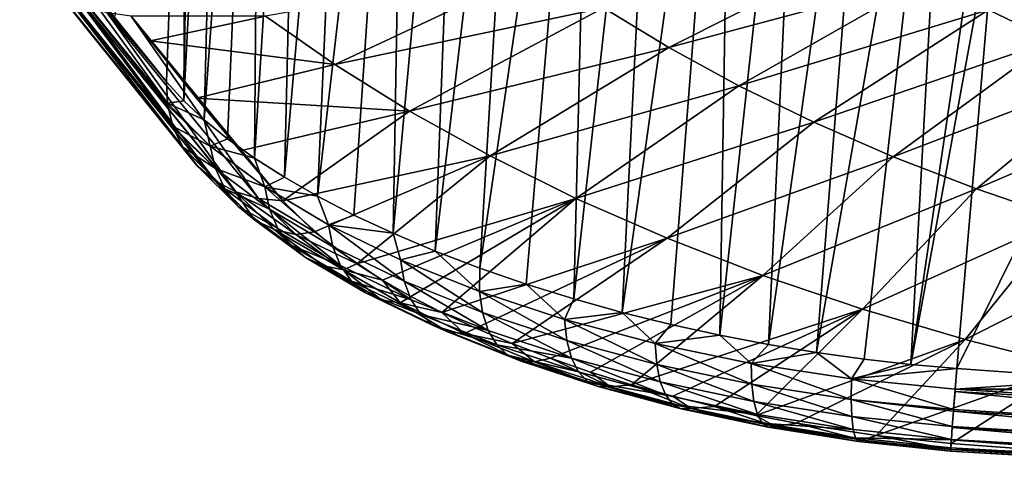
# Model space of a CAD drawing. Header units: metres. Extents: x -109 to 109, y -78 to 121.
# Tile 920 of 1056: x 60.38 to 66.91, y -64.21 to -61.18. Entities that reach past the tile are written whole.
import ezdxf

# ---------------------------------------------------------------- set-up
doc = ezdxf.new("R2010")
doc.units = ezdxf.units.M
doc.layers.add('solid_508554_SW0001', color=7, linetype='CONTINUOUS')

msp = doc.modelspace()

# ---------------------------------------------------------------- linework, layer by layer
at = {"layer": 'solid_508554_SW0001'}
for points in [[(61.46669, -61.718193, 17.600342), (61.548157, -56.229961, 15.40185), (61.739307, -56.423756, 14.995989)], [(61.46669, -61.718193, 17.600342), (61.490681, -57.725182, 16.074001), (61.548157, -56.229961, 15.40185)], [(61.602177, -61.844822, 17.346882), (61.46669, -61.718193, 17.600342), (61.739307, -56.423756, 14.995989)], [(61.602177, -61.844822, 17.346882), (61.739307, -56.423756, 14.995989), (61.980801, -56.623772, 14.604291)], [(61.758537, -61.972046, 17.095314), (61.602177, -61.844822, 17.346882), (61.980801, -56.623772, 14.604291)], [(61.93626, -62.099598, 16.846537), (61.758537, -61.972046, 17.095314), (61.980801, -56.623772, 14.604291)], [(61.93626, -62.099598, 16.846537), (61.980801, -56.623772, 14.604291), (62.267197, -56.819897, 14.227931)], [(62.135384, -62.226944, 16.601925), (61.93626, -62.099598, 16.846537), (62.267197, -56.819897, 14.227931)], [(62.135384, -62.226944, 16.601925), (62.267197, -56.819897, 14.227931), (62.591919, -57.009392, 13.871512)], [(62.355598, -62.353291, 16.363207), (62.135384, -62.226944, 16.601925), (62.591919, -57.009392, 13.871512)], [(62.355598, -62.353291, 16.363207), (62.591919, -57.009392, 13.871512), (62.949795, -57.190323, 13.538275)], [(62.596291, -62.477715, 16.132162), (62.355598, -62.353291, 16.363207), (62.949795, -57.190323, 13.538275)], [(62.856903, -62.599422, 15.910241), (62.596291, -62.477715, 16.132162), (62.949795, -57.190323, 13.538275)], [(62.856903, -62.599422, 15.910241), (62.949795, -57.190323, 13.538275), (63.337162, -57.361572, 13.230071)], [(63.136555, -62.717525, 15.699005), (62.856903, -62.599422, 15.910241), (63.337162, -57.361572, 13.230071)], [(63.136555, -62.717525, 15.699005), (63.337162, -57.361572, 13.230071), (63.750423, -57.52206, 12.948695)], [(63.432301, -62.830467, 15.501184), (63.136555, -62.717525, 15.699005), (63.750423, -57.52206, 12.948695)], [(63.432301, -62.830467, 15.501184), (63.750423, -57.52206, 12.948695), (64.186081, -57.670654, 12.696036)], [(63.740276, -62.936691, 15.319422), (63.432301, -62.830467, 15.501184), (64.186081, -57.670654, 12.696036)], [(64.056564, -63.034962, 15.155928), (63.740276, -62.936691, 15.319422), (64.186081, -57.670654, 12.696036)], [(64.056564, -63.034962, 15.155928), (64.186081, -57.670654, 12.696036), (64.640984, -57.805981, 12.474371)], [(61.008106, -61.178852, 18.687349), (61.490681, -57.725182, 16.074001), (61.351486, -61.592293, 17.855013)], [(61.46669, -61.718193, 17.600342), (61.351486, -61.592293, 17.855013), (61.490681, -57.725182, 16.074001)], [(64.377586, -63.124439, 15.012102), (64.056564, -63.034962, 15.155928), (64.640984, -57.805981, 12.474371)], [(64.377586, -63.124439, 15.012102), (64.640984, -57.805981, 12.474371), (65.112083, -57.926617, 12.286071)], [(64.701012, -63.20488, 14.888324), (64.377586, -63.124439, 15.012102), (65.112083, -57.926617, 12.286071)], [(65.024849, -63.276203, 14.784618), (64.701012, -63.20488, 14.888324), (65.112083, -57.926617, 12.286071)], [(65.024849, -63.276203, 14.784618), (65.112083, -57.926617, 12.286071), (65.596222, -58.03112, 12.133547)], [(65.347557, -63.338509, 14.700705), (65.024849, -63.276203, 14.784618), (65.596222, -58.03112, 12.133547)], [(65.347557, -63.338509, 14.700705), (65.596222, -58.03112, 12.133547), (66.088242, -58.117554, 12.020045)], [(65.667694, -63.39185, 14.636173), (65.347557, -63.338509, 14.700705), (66.088242, -58.117554, 12.020045)], [(65.667694, -63.39185, 14.636173), (66.088242, -58.117554, 12.020045), (66.581001, -58.183563, 11.949572)], [(65.983818, -63.436207, 14.590593), (65.667694, -63.39185, 14.636173), (66.581001, -58.183563, 11.949572)], [(66.294395, -63.471642, 14.563348), (65.983818, -63.436207, 14.590593), (66.581001, -58.183563, 11.949572)], [(66.294395, -63.471642, 14.563348), (66.581001, -58.183563, 11.949572), (67.067352, -58.231884, 11.927796)], [(66.294395, -63.471642, 14.563348), (67.067352, -58.231884, 11.927796), (66.870911, -60.314251, 12.958045)], [(66.294395, -63.471642, 14.563348), (66.870911, -60.314251, 12.958045), (66.598091, -63.498318, 14.553616)], [(68.167297, -60.330124, 12.913543), (66.598091, -63.498318, 14.553616), (66.870911, -60.314251, 12.958045)], [(60.679485, -60.768925, 19.484158), (61.351486, -61.592293, 17.855013), (60.37801, -60.380543, 20.218243)], [(61.358311, -61.734299, 17.92687), (60.37801, -60.380543, 20.218243), (61.351486, -61.592293, 17.855013)], [(61.358311, -61.734299, 17.92687), (60.384747, -60.533321, 20.303419), (60.37801, -60.380543, 20.218243)], [(67.593239, -63.568531, 14.547647), (66.598091, -63.498318, 14.553616), (68.167297, -60.330124, 12.913543)], [(61.394814, -61.887749, 18.016535), (60.419945, -60.677525, 20.395878), (60.384747, -60.533321, 20.303419)], [(61.360744, -61.751087, 17.936037), (61.394814, -61.887749, 18.016535), (60.384747, -60.533321, 20.303419)], [(61.358311, -61.734299, 17.92687), (61.360744, -61.751087, 17.936037), (60.384747, -60.533321, 20.303419)], [(68.469452, -60.564903, 25.058369), (66.808365, -61.114899, 23.346106), (67.231743, -61.319088, 22.995832)], [(61.460735, -62.027477, 18.111654), (60.482605, -60.808983, 20.492701), (60.419945, -60.677525, 20.395878)], [(61.399563, -61.900951, 18.024914), (61.460735, -62.027477, 18.111654), (60.419945, -60.677525, 20.395878)], [(61.394814, -61.887749, 18.016535), (61.399563, -61.900951, 18.024914), (60.419945, -60.677525, 20.395878)], [(66.042824, -60.680805, 24.08638), (64.253563, -61.101482, 22.48078), (64.686745, -61.365314, 22.040024)], [(66.411819, -60.901588, 23.710634), (66.042824, -60.680805, 24.08638), (64.686745, -61.365314, 22.040024)], [(61.008106, -61.178852, 18.687349), (61.351486, -61.592293, 17.855013), (60.679485, -60.768925, 19.484158)], [(61.466713, -62.037117, 18.118805), (60.570797, -60.923676, 20.590927), (60.482605, -60.808983, 20.492701)], [(61.460735, -62.027477, 18.111654), (61.466713, -62.037117, 18.118805), (60.482605, -60.808983, 20.492701)], [(63.852818, -60.829933, 22.931183), (62.010201, -61.157673, 21.372084), (62.469345, -61.477356, 20.856869)], [(64.253563, -61.101482, 22.48078), (63.852818, -60.829933, 22.931183), (62.469345, -61.477356, 20.856869)], [(66.411819, -60.901588, 23.710634), (64.686745, -61.365314, 22.040024), (65.152306, -61.619473, 21.612352)], [(66.808365, -61.114899, 23.346106), (66.411819, -60.901588, 23.710634), (65.152306, -61.619473, 21.612352)], [(61.560055, -62.155243, 18.214714), (60.681835, -61.018097, 20.687555), (60.570797, -60.923676, 20.590927)], [(61.553913, -62.148891, 18.209095), (61.560055, -62.155243, 18.214714), (60.570797, -60.923676, 20.590927)], [(61.466713, -62.037117, 18.118805), (61.553913, -62.148891, 18.209095), (60.570797, -60.923676, 20.590927)], [(61.676613, -62.251568, 18.309587), (60.812321, -61.089363, 20.779627), (60.681835, -61.018097, 20.687555)], [(61.67128, -62.24799, 18.305651), (61.676613, -62.251568, 18.309587), (60.681835, -61.018097, 20.687555)], [(61.560055, -62.155243, 18.214714), (61.67128, -62.24799, 18.305651), (60.681835, -61.018097, 20.687555)], [(61.812675, -62.323025, 18.4004), (60.95826, -61.135288, 20.864328), (60.812321, -61.089363, 20.779627)], [(61.808968, -62.321518, 18.39814), (61.812675, -62.323025, 18.4004), (60.812321, -61.089363, 20.779627)], [(61.676613, -62.251568, 18.309587), (61.808968, -62.321518, 18.39814), (60.812321, -61.089363, 20.779627)], [(64.253563, -61.101482, 22.48078), (62.469345, -61.477356, 20.856869), (62.966, -61.78709, 20.352398)], [(64.686745, -61.365314, 22.040024), (64.253563, -61.101482, 22.48078), (62.966, -61.78709, 20.352398)], [(61.963905, -62.367332, 18.484257), (61.117477, -61.157375, 20.933659), (60.95826, -61.135288, 20.864328)], [(61.812675, -62.323025, 18.4004), (61.963905, -62.367332, 18.484257), (60.95826, -61.135288, 20.864328)], [(61.117477, -61.157375, 20.933659), (62.125484, -62.38308, 18.558487), (61.24575, -61.321304, 20.630207)], [(61.963905, -62.367332, 18.484257), (62.125484, -62.38308, 18.558487), (61.117477, -61.157375, 20.933659)], [(62.010201, -61.157673, 21.372084), (61.117477, -61.157375, 20.933659), (61.24575, -61.321304, 20.630207)], [(62.469345, -61.477356, 20.856869), (62.010201, -61.157673, 21.372084), (61.24575, -61.321304, 20.630207)], [(66.808365, -61.114899, 23.346106), (65.152306, -61.619473, 21.612352), (65.649445, -61.86195, 21.201296)], [(67.231743, -61.319088, 22.995832), (66.808365, -61.114899, 23.346106), (65.649445, -61.86195, 21.201296)], [(61.24575, -61.321304, 20.630207), (62.125484, -62.38308, 18.558487), (61.55064, -61.701347, 19.910854)], [(62.469345, -61.477356, 20.856869), (61.24575, -61.321304, 20.630207), (61.55064, -61.701347, 19.910854)], [(64.686745, -61.365314, 22.040024), (62.966, -61.78709, 20.352398), (63.500114, -62.084461, 19.862568)], [(65.152306, -61.619473, 21.612352), (64.686745, -61.365314, 22.040024), (63.500114, -62.084461, 19.862568)], [(67.231743, -61.319088, 22.995832), (65.649445, -61.86195, 21.201296), (66.176094, -62.090836, 20.810198)], [(67.680153, -61.512569, 22.662699), (67.231743, -61.319088, 22.995832), (66.176094, -62.090836, 20.810198)], [(62.966, -61.78709, 20.352398), (62.469345, -61.477356, 20.856869), (61.55064, -61.701347, 19.910854)], [(67.680153, -61.512569, 22.662699), (66.176094, -62.090836, 20.810198), (66.72892, -62.304314, 20.442219)], [(68.150703, -61.69381, 22.34943), (67.680153, -61.512569, 22.662699), (66.72892, -62.304314, 20.442219)], [(61.358311, -61.734299, 17.92687), (61.351486, -61.592293, 17.855013), (61.46669, -61.718193, 17.600342)], [(65.152306, -61.619473, 21.612352), (63.500114, -62.084461, 19.862568), (64.070786, -62.367008, 19.391382)], [(65.649445, -61.86195, 21.201296), (65.152306, -61.619473, 21.612352), (64.070786, -62.367008, 19.391382)], [(68.150703, -61.69381, 22.34943), (66.72892, -62.304314, 20.442219), (67.304352, -62.500698, 20.10029)], [(61.358311, -61.734299, 17.92687), (61.46669, -61.718193, 17.600342), (61.602177, -61.844822, 17.346882)], [(61.64336, -62.019753, 17.364136), (61.358311, -61.734299, 17.92687), (61.602177, -61.844822, 17.346882)], [(61.64336, -62.019753, 17.364136), (61.360744, -61.751087, 17.936037), (61.358311, -61.734299, 17.92687)], [(61.64336, -62.019753, 17.364136), (61.394814, -61.887749, 18.016535), (61.360744, -61.751087, 17.936037)], [(61.55064, -61.701347, 19.910854), (62.125484, -62.38308, 18.558487), (61.842319, -62.052494, 19.224699)], [(62.966, -61.78709, 20.352398), (61.55064, -61.701347, 19.910854), (61.842319, -62.052494, 19.224699)], [(62.966, -61.78709, 20.352398), (61.842319, -62.052494, 19.224699), (62.125484, -62.38308, 18.558487)], [(63.500114, -62.084461, 19.862568), (62.966, -61.78709, 20.352398), (62.125484, -62.38308, 18.558487)], [(61.677464, -62.169621, 17.460548), (61.399563, -61.900951, 18.024914), (61.394814, -61.887749, 18.016535)], [(61.677464, -62.169621, 17.460548), (61.394814, -61.887749, 18.016535), (61.64336, -62.019753, 17.364136)], [(61.64336, -62.019753, 17.364136), (61.602177, -61.844822, 17.346882), (61.758537, -61.972046, 17.095314)], [(65.649445, -61.86195, 21.201296), (64.070786, -62.367008, 19.391382), (64.675644, -62.632423, 18.942652)], [(66.176094, -62.090836, 20.810198), (65.649445, -61.86195, 21.201296), (64.675644, -62.632423, 18.942652)], [(61.677464, -62.169621, 17.460548), (61.460735, -62.027477, 18.111654), (61.399563, -61.900951, 18.024914)], [(61.64336, -62.019753, 17.364136), (61.758537, -61.972046, 17.095314), (61.93626, -62.099598, 16.846537)], [(62.004261, -62.291054, 16.848055), (61.64336, -62.019753, 17.364136), (61.93626, -62.099598, 16.846537)], [(61.677464, -62.169621, 17.460548), (61.64336, -62.019753, 17.364136), (62.004261, -62.291054, 16.848055)], [(61.739254, -62.303967, 17.56567), (61.466713, -62.037117, 18.118805), (61.460735, -62.027477, 18.111654)], [(61.739254, -62.303967, 17.56567), (61.460735, -62.027477, 18.111654), (61.677464, -62.169621, 17.460548)], [(61.739254, -62.303967, 17.56567), (61.553913, -62.148891, 18.209095), (61.466713, -62.037117, 18.118805)], [(63.500114, -62.084461, 19.862568), (62.125484, -62.38308, 18.558487), (62.334766, -62.588947, 18.145128)], [(63.500114, -62.084461, 19.862568), (62.334766, -62.588947, 18.145128), (62.61676, -62.802299, 17.731564)], [(64.070786, -62.367008, 19.391382), (63.500114, -62.084461, 19.862568), (62.61676, -62.802299, 17.731564)], [(66.176094, -62.090836, 20.810198), (64.675644, -62.632423, 18.942652), (65.31086, -62.878571, 18.519997)], [(66.72892, -62.304314, 20.442219), (66.176094, -62.090836, 20.810198), (65.31086, -62.878571, 18.519997)], [(61.82671, -62.418373, 17.676037), (61.560055, -62.155243, 18.214714), (61.553913, -62.148891, 18.209095)], [(61.82671, -62.418373, 17.676037), (61.553913, -62.148891, 18.209095), (61.739254, -62.303967, 17.56567)], [(61.82671, -62.418373, 17.676037), (61.67128, -62.24799, 18.305651), (61.560055, -62.155243, 18.214714)], [(62.004261, -62.291054, 16.848055), (61.93626, -62.099598, 16.846537), (62.135384, -62.226944, 16.601925)], [(62.035374, -62.437866, 16.950018), (61.677464, -62.169621, 17.460548), (62.004261, -62.291054, 16.848055)], [(61.739254, -62.303967, 17.56567), (61.677464, -62.169621, 17.460548), (62.035374, -62.437866, 16.950018)], [(61.936947, -62.509071, 17.788017), (61.676613, -62.251568, 18.309587), (61.67128, -62.24799, 18.305651)], [(61.936947, -62.509071, 17.788017), (61.67128, -62.24799, 18.305651), (61.82671, -62.418373, 17.676037)], [(61.936947, -62.509071, 17.788017), (61.808968, -62.321518, 18.39814), (61.676613, -62.251568, 18.309587)], [(62.004261, -62.291054, 16.848055), (62.135384, -62.226944, 16.601925), (62.355598, -62.353291, 16.363207)], [(62.092152, -62.56757, 17.063471), (61.739254, -62.303967, 17.56567), (62.035374, -62.437866, 16.950018)], [(61.82671, -62.418373, 17.676037), (61.739254, -62.303967, 17.56567), (62.092152, -62.56757, 17.063471)], [(62.06633, -62.573078, 17.897926), (61.812675, -62.323025, 18.4004), (61.808968, -62.321518, 18.39814)], [(62.06633, -62.573078, 17.897926), (61.808968, -62.321518, 18.39814), (61.936947, -62.509071, 17.788017)], [(62.210609, -62.608284, 18.00215), (61.963905, -62.367332, 18.484257), (61.812675, -62.323025, 18.4004)], [(62.210609, -62.608284, 18.00215), (61.812675, -62.323025, 18.4004), (62.06633, -62.573078, 17.897926)], [(62.428577, -62.544044, 16.380625), (62.004261, -62.291054, 16.848055), (62.355598, -62.353291, 16.363207)], [(62.456284, -62.688316, 16.487095), (62.004261, -62.291054, 16.848055), (62.428577, -62.544044, 16.380625)], [(62.456284, -62.688316, 16.487095), (62.035374, -62.437866, 16.950018), (62.004261, -62.291054, 16.848055)], [(66.72892, -62.304314, 20.442219), (65.31086, -62.878571, 18.519997), (65.972313, -63.103466, 18.12678)], [(67.304352, -62.500698, 20.10029), (66.72892, -62.304314, 20.442219), (65.972313, -63.103466, 18.12678)], [(62.172733, -62.675896, 17.184675), (61.82671, -62.418373, 17.676037), (62.092152, -62.56757, 17.063471)], [(61.936947, -62.509071, 17.788017), (61.82671, -62.418373, 17.676037), (62.172733, -62.675896, 17.184675)], [(61.963905, -62.367332, 18.484257), (62.334766, -62.588947, 18.145128), (62.125484, -62.38308, 18.558487)], [(62.210609, -62.608284, 18.00215), (62.334766, -62.588947, 18.145128), (61.963905, -62.367332, 18.484257)], [(62.428577, -62.544044, 16.380625), (62.355598, -62.353291, 16.363207), (62.596291, -62.477715, 16.132162)], [(64.070786, -62.367008, 19.391382), (62.61676, -62.802299, 17.731564), (62.786297, -62.910519, 17.526842)], [(64.070786, -62.367008, 19.391382), (62.786297, -62.910519, 17.526842), (62.974548, -63.018509, 17.325714)], [(64.070786, -62.367008, 19.391382), (62.974548, -63.018509, 17.325714), (63.180912, -63.125256, 17.12994)], [(64.675644, -62.632423, 18.942652), (64.070786, -62.367008, 19.391382), (63.180912, -63.125256, 17.12994)], [(62.507446, -62.814106, 16.607418), (62.035374, -62.437866, 16.950018), (62.456284, -62.688316, 16.487095)], [(62.507446, -62.814106, 16.607418), (62.092152, -62.56757, 17.063471), (62.035374, -62.437866, 16.950018)], [(62.428577, -62.544044, 16.380625), (62.596291, -62.477715, 16.132162), (62.856903, -62.599422, 15.910241)], [(62.27446, -62.759277, 17.309643), (61.936947, -62.509071, 17.788017), (62.172733, -62.675896, 17.184675)], [(62.06633, -62.573078, 17.897926), (61.936947, -62.509071, 17.788017), (62.27446, -62.759277, 17.309643)], [(62.90646, -62.776199, 15.962626), (62.428577, -62.544044, 16.380625), (62.856903, -62.599422, 15.910241)], [(62.930458, -62.918392, 16.072737), (62.428577, -62.544044, 16.380625), (62.90646, -62.776199, 15.962626)], [(62.930458, -62.918392, 16.072737), (62.456284, -62.688316, 16.487095), (62.428577, -62.544044, 16.380625)], [(67.304352, -62.500698, 20.10029), (65.972313, -63.103466, 18.12678), (66.655029, -63.30579, 17.765358)], [(67.898056, -62.67881, 19.786449), (67.304352, -62.500698, 20.10029), (66.655029, -63.30579, 17.765358)], [(62.393986, -62.814972, 17.434265), (62.06633, -62.573078, 17.897926), (62.27446, -62.759277, 17.309643)], [(62.52737, -62.841137, 17.554441), (62.06633, -62.573078, 17.897926), (62.393986, -62.814972, 17.434265)], [(62.52737, -62.841137, 17.554441), (62.210609, -62.608284, 18.00215), (62.06633, -62.573078, 17.897926)], [(62.172733, -62.675896, 17.184675), (62.092152, -62.56757, 17.063471), (62.507446, -62.814106, 16.607418)], [(62.210609, -62.608284, 18.00215), (62.61676, -62.802299, 17.731564), (62.334766, -62.588947, 18.145128)], [(62.52737, -62.841137, 17.554441), (62.61676, -62.802299, 17.731564), (62.210609, -62.608284, 18.00215)], [(62.90646, -62.776199, 15.962626), (62.856903, -62.599422, 15.910241), (63.136555, -62.717525, 15.699005)], [(62.580383, -62.917274, 16.737627), (62.172733, -62.675896, 17.184675), (62.507446, -62.814106, 16.607418)], [(62.27446, -62.759277, 17.309643), (62.172733, -62.675896, 17.184675), (62.580383, -62.917274, 16.737627)], [(64.675644, -62.632423, 18.942652), (63.180912, -63.125256, 17.12994), (63.405094, -63.230026, 16.940752)], [(64.675644, -62.632423, 18.942652), (63.405094, -63.230026, 16.940752), (63.646206, -63.331898, 16.759718)], [(65.31086, -62.878571, 18.519997), (64.675644, -62.632423, 18.942652), (63.646206, -63.331898, 16.759718)], [(67.898056, -62.67881, 19.786449), (66.655029, -63.30579, 17.765358), (67.353821, -63.484409, 17.437788)], [(62.975552, -63.040916, 16.198721), (62.456284, -62.688316, 16.487095), (62.930458, -62.918392, 16.072737)], [(62.975552, -63.040916, 16.198721), (62.507446, -62.814106, 16.607418), (62.456284, -62.688316, 16.487095)], [(63.429981, -62.985744, 15.594732), (62.90646, -62.776199, 15.962626), (63.136555, -62.717525, 15.699005)], [(63.429981, -62.985744, 15.594732), (63.136555, -62.717525, 15.699005), (63.432301, -62.830467, 15.501184)], [(62.672688, -62.994423, 16.873444), (62.27446, -62.759277, 17.309643), (62.580383, -62.917274, 16.737627)], [(62.393986, -62.814972, 17.434265), (62.27446, -62.759277, 17.309643), (62.672688, -62.994423, 16.873444)], [(62.52737, -62.841137, 17.554441), (62.786297, -62.910519, 17.526842), (62.61676, -62.802299, 17.731564)], [(63.449997, -63.126255, 15.707755), (62.90646, -62.776199, 15.962626), (63.429981, -62.985744, 15.594732)], [(63.449997, -63.126255, 15.707755), (62.930458, -62.918392, 16.072737), (62.90646, -62.776199, 15.962626)], [(62.781319, -63.043011, 17.010399), (62.393986, -62.814972, 17.434265), (62.672688, -62.994423, 16.873444)], [(62.52737, -62.841137, 17.554441), (62.393986, -62.814972, 17.434265), (62.781319, -63.043011, 17.010399)], [(62.580383, -62.917274, 16.737627), (62.507446, -62.814106, 16.607418), (62.975552, -63.040916, 16.198721)], [(62.902691, -63.061432, 17.143993), (62.786297, -62.910519, 17.526842), (62.52737, -62.841137, 17.554441)], [(62.902691, -63.061432, 17.143993), (62.52737, -62.841137, 17.554441), (62.781319, -63.043011, 17.010399)], [(63.429981, -62.985744, 15.594732), (63.432301, -62.830467, 15.501184), (63.740276, -62.936691, 15.319422)], [(63.04026, -63.139751, 16.336424), (62.580383, -62.917274, 16.737627), (62.975552, -63.040916, 16.198721)], [(62.672688, -62.994423, 16.873444), (62.580383, -62.917274, 16.737627), (63.04026, -63.139751, 16.336424)], [(62.902691, -63.061432, 17.143993), (62.974548, -63.018509, 17.325714), (62.786297, -62.910519, 17.526842)], [(63.488628, -63.246098, 15.838384), (62.930458, -62.918392, 16.072737), (63.449997, -63.126255, 15.707755)], [(63.488628, -63.246098, 15.838384), (62.975552, -63.040916, 16.198721), (62.930458, -62.918392, 16.072737)], [(63.994267, -63.171528, 15.27784), (63.429981, -62.985744, 15.594732), (63.740276, -62.936691, 15.319422)], [(65.31086, -62.878571, 18.519997), (63.646206, -63.331898, 16.759718), (63.901436, -63.429359, 16.589407)], [(63.994267, -63.171528, 15.27784), (63.740276, -62.936691, 15.319422), (64.056564, -63.034962, 15.155928)], [(65.31086, -62.878571, 18.519997), (63.901436, -63.429359, 16.589407), (64.166924, -63.520828, 16.432535)], [(65.31086, -62.878571, 18.519997), (64.166924, -63.520828, 16.432535), (64.438866, -63.605114, 16.29121)], [(65.972313, -63.103466, 18.12678), (65.31086, -62.878571, 18.519997), (64.438866, -63.605114, 16.29121)], [(63.122452, -63.211636, 16.481321), (62.672688, -62.994423, 16.873444), (63.04026, -63.139751, 16.336424)], [(62.781319, -63.043011, 17.010399), (62.672688, -62.994423, 16.873444), (63.122452, -63.211636, 16.481321)], [(64.009857, -63.310665, 15.393232), (63.429981, -62.985744, 15.594732), (63.994267, -63.171528, 15.27784)], [(64.009857, -63.310665, 15.393232), (63.449997, -63.126255, 15.707755), (63.429981, -62.985744, 15.594732)], [(63.219414, -63.2542, 16.628649), (62.781319, -63.043011, 17.010399), (63.122452, -63.211636, 16.481321)], [(62.902691, -63.061432, 17.143993), (62.781319, -63.043011, 17.010399), (63.219414, -63.2542, 16.628649)], [(62.902691, -63.061432, 17.143993), (63.180912, -63.125256, 17.12994), (62.974548, -63.018509, 17.325714)], [(63.327942, -63.266041, 16.773561), (63.180912, -63.125256, 17.12994), (62.902691, -63.061432, 17.143993)], [(63.327942, -63.266041, 16.773561), (62.902691, -63.061432, 17.143993), (63.219414, -63.2542, 16.628649)], [(63.04026, -63.139751, 16.336424), (62.975552, -63.040916, 16.198721), (63.488628, -63.246098, 15.838384)], [(63.994267, -63.171528, 15.27784), (64.056564, -63.034962, 15.155928), (64.377586, -63.124439, 15.012102)], [(63.327942, -63.266041, 16.773561), (63.405094, -63.230026, 16.940752), (63.180912, -63.125256, 17.12994)], [(64.041389, -63.428268, 15.527744), (63.449997, -63.126255, 15.707755), (64.009857, -63.310665, 15.393232)], [(64.041389, -63.428268, 15.527744), (63.488628, -63.246098, 15.838384), (63.449997, -63.126255, 15.707755)], [(64.596718, -63.331936, 15.015857), (63.994267, -63.171528, 15.27784), (64.377586, -63.124439, 15.012102)], [(64.596718, -63.331936, 15.015857), (64.377586, -63.124439, 15.012102), (64.701012, -63.20488, 14.888324)], [(65.972313, -63.103466, 18.12678), (64.438866, -63.605114, 16.29121), (64.713905, -63.681473, 16.166752)], [(65.972313, -63.103466, 18.12678), (64.713905, -63.681473, 16.166752), (64.989548, -63.749641, 16.059622)], [(65.972313, -63.103466, 18.12678), (64.989548, -63.749641, 16.059622), (65.263733, -63.809624, 15.969828)], [(66.655029, -63.30579, 17.765358), (65.972313, -63.103466, 18.12678), (65.263733, -63.809624, 15.969828)], [(63.544609, -63.341328, 15.982312), (63.04026, -63.139751, 16.336424), (63.488628, -63.246098, 15.838384)], [(63.122452, -63.211636, 16.481321), (63.04026, -63.139751, 16.336424), (63.544609, -63.341328, 15.982312)], [(64.607162, -63.469944, 15.133169), (63.994267, -63.171528, 15.27784), (64.596718, -63.331936, 15.015857)], [(64.607162, -63.469944, 15.133169), (64.009857, -63.310665, 15.393232), (63.994267, -63.171528, 15.27784)], [(63.616085, -63.40881, 16.134809), (63.122452, -63.211636, 16.481321), (63.544609, -63.341328, 15.982312)], [(63.219414, -63.2542, 16.628649), (63.122452, -63.211636, 16.481321), (63.616085, -63.40881, 16.134809)], [(63.700699, -63.44632, 16.290861), (63.219414, -63.2542, 16.628649), (63.616085, -63.40881, 16.134809)], [(63.327942, -63.266041, 16.773561), (63.219414, -63.2542, 16.628649), (63.700699, -63.44632, 16.290861)], [(63.327942, -63.266041, 16.773561), (63.646206, -63.331898, 16.759718), (63.405094, -63.230026, 16.940752)], [(63.79565, -63.452614, 16.445337), (63.646206, -63.331898, 16.759718), (63.327942, -63.266041, 16.773561)], [(63.79565, -63.452614, 16.445337), (63.327942, -63.266041, 16.773561), (63.700699, -63.44632, 16.290861)], [(63.544609, -63.341328, 15.982312), (63.488628, -63.246098, 15.838384), (64.041389, -63.428268, 15.527744)], [(64.596718, -63.331936, 15.015857), (64.701012, -63.20488, 14.888324), (65.024849, -63.276203, 14.784618)], [(63.79565, -63.452614, 16.445337), (63.901436, -63.429359, 16.589407), (63.646206, -63.331898, 16.759718)], [(64.630592, -63.585667, 15.270928), (64.009857, -63.310665, 15.393232), (64.607162, -63.469944, 15.133169)], [(64.630592, -63.585667, 15.270928), (64.041389, -63.428268, 15.527744), (64.009857, -63.310665, 15.393232)], [(65.233292, -63.464439, 14.815513), (64.596718, -63.331936, 15.015857), (65.024849, -63.276203, 14.784618)], [(65.237762, -63.601589, 14.934208), (64.596718, -63.331936, 15.015857), (65.233292, -63.464439, 14.815513)], [(65.237762, -63.601589, 14.934208), (64.607162, -63.469944, 15.133169), (64.596718, -63.331936, 15.015857)], [(65.233292, -63.464439, 14.815513), (65.024849, -63.276203, 14.784618), (65.347557, -63.338509, 14.700705)], [(66.655029, -63.30579, 17.765358), (65.263733, -63.809624, 15.969828), (65.534813, -63.861565, 15.897114)], [(66.655029, -63.30579, 17.765358), (65.534813, -63.861565, 15.897114), (66.062393, -63.942432, 15.801085)], [(67.353821, -63.484409, 17.437788), (66.655029, -63.30579, 17.765358), (66.062393, -63.942432, 15.801085)], [(64.087837, -63.520466, 15.676941), (63.544609, -63.341328, 15.982312), (64.041389, -63.428268, 15.527744)], [(63.616085, -63.40881, 16.134809), (63.544609, -63.341328, 15.982312), (64.087837, -63.520466, 15.676941)], [(65.233292, -63.464439, 14.815513), (65.347557, -63.338509, 14.700705), (65.667694, -63.39185, 14.636173)], [(65.899712, -63.566185, 14.68553), (65.233292, -63.464439, 14.815513), (65.667694, -63.39185, 14.636173)], [(65.899712, -63.566185, 14.68553), (65.667694, -63.39185, 14.636173), (65.983818, -63.436207, 14.590593)], [(64.147667, -63.584221, 15.835919), (63.616085, -63.40881, 16.134809), (64.087837, -63.520466, 15.676941)], [(63.700699, -63.44632, 16.290861), (63.616085, -63.40881, 16.134809), (64.147667, -63.584221, 15.835919)], [(64.218887, -63.617432, 15.999453), (63.700699, -63.44632, 16.290861), (64.147667, -63.584221, 15.835919)], [(63.79565, -63.452614, 16.445337), (63.700699, -63.44632, 16.290861), (64.218887, -63.617432, 15.999453)], [(64.299141, -63.618996, 16.162165), (63.901436, -63.429359, 16.589407), (63.79565, -63.452614, 16.445337)], [(64.299141, -63.618996, 16.162165), (63.79565, -63.452614, 16.445337), (64.218887, -63.617432, 15.999453)], [(64.299141, -63.618996, 16.162165), (64.166924, -63.520828, 16.432535), (63.901436, -63.429359, 16.589407)], [(64.666267, -63.675293, 15.424592), (64.041389, -63.428268, 15.527744), (64.630592, -63.585667, 15.270928)], [(64.666267, -63.675293, 15.424592), (64.087837, -63.520466, 15.676941), (64.041389, -63.428268, 15.527744)], [(65.899712, -63.566185, 14.68553), (65.983818, -63.436207, 14.590593), (66.294395, -63.471642, 14.563348)], [(64.147667, -63.584221, 15.835919), (64.087837, -63.520466, 15.676941), (64.666267, -63.675293, 15.424592)], [(64.299141, -63.618996, 16.162165), (64.438866, -63.605114, 16.29121), (64.166924, -63.520828, 16.432535)], [(65.251945, -63.715824, 15.074451), (64.607162, -63.469944, 15.133169), (65.237762, -63.601589, 14.934208)], [(65.251945, -63.715824, 15.074451), (64.630592, -63.585667, 15.270928), (64.607162, -63.469944, 15.133169)], [(65.897224, -63.702782, 14.804918), (65.233292, -63.464439, 14.815513), (65.899712, -63.566185, 14.68553)], [(65.897224, -63.702782, 14.804918), (65.237762, -63.601589, 14.934208), (65.233292, -63.464439, 14.815513)], [(65.899712, -63.566185, 14.68553), (66.294395, -63.471642, 14.563348), (66.598091, -63.498318, 14.553616)], [(66.587929, -63.634071, 14.636367), (65.899712, -63.566185, 14.68553), (66.598091, -63.498318, 14.553616)], [(67.353821, -63.484409, 17.437788), (66.062393, -63.942432, 15.801085), (66.562134, -63.994911, 15.766652)], [(67.353821, -63.484409, 17.437788), (66.562134, -63.994911, 15.766652), (67.365852, -64.05616, 15.75528)], [(66.587929, -63.634071, 14.636367), (66.598091, -63.498318, 14.553616), (67.593239, -63.568531, 14.547647)], [(64.712975, -63.73587, 15.58911), (64.147667, -63.584221, 15.835919), (64.666267, -63.675293, 15.424592)], [(64.218887, -63.617432, 15.999453), (64.147667, -63.584221, 15.835919), (64.712975, -63.73587, 15.58911)], [(65.275383, -63.803387, 15.231622), (64.630592, -63.585667, 15.270928), (65.251945, -63.715824, 15.074451)], [(65.275383, -63.803387, 15.231622), (64.666267, -63.675293, 15.424592), (64.630592, -63.585667, 15.270928)], [(66.577347, -63.770466, 14.755542), (65.897224, -63.702782, 14.804918), (65.899712, -63.566185, 14.68553)], [(66.577347, -63.770466, 14.755542), (65.899712, -63.566185, 14.68553), (66.587929, -63.634071, 14.636367)], [(66.587929, -63.634071, 14.636367), (67.593239, -63.568531, 14.547647), (68.550041, -63.625019, 14.538248)], [(64.76918, -63.7654, 15.759072), (64.218887, -63.617432, 15.999453), (64.712975, -63.73587, 15.58911)], [(64.299141, -63.618996, 16.162165), (64.218887, -63.617432, 15.999453), (64.76918, -63.7654, 15.759072)], [(64.833, -63.762909, 15.928891), (64.438866, -63.605114, 16.29121), (64.299141, -63.618996, 16.162165)], [(64.833, -63.762909, 15.928891), (64.299141, -63.618996, 16.162165), (64.76918, -63.7654, 15.759072)], [(64.833, -63.762909, 15.928891), (64.713905, -63.681473, 16.166752), (64.438866, -63.605114, 16.29121)], [(65.90078, -63.815983, 14.946662), (65.237762, -63.601589, 14.934208), (65.897224, -63.702782, 14.804918)], [(65.90078, -63.815983, 14.946662), (65.251945, -63.715824, 15.074451), (65.237762, -63.601589, 14.934208)], [(66.586716, -63.649513, 14.647788), (66.577347, -63.770466, 14.755542), (66.587929, -63.634071, 14.636367)], [(69.41346, -63.945034, 14.73632), (66.577347, -63.770466, 14.755542), (66.586716, -63.649513, 14.647788)], [(69.41674, -63.814854, 14.619634), (66.586716, -63.649513, 14.647788), (66.587929, -63.634071, 14.636367)], [(69.41346, -63.945034, 14.73632), (66.586716, -63.649513, 14.647788), (69.41674, -63.814854, 14.619634)], [(66.587929, -63.634071, 14.636367), (68.550041, -63.625019, 14.538248), (69.421661, -63.666435, 14.527419)], [(69.41674, -63.814854, 14.619634), (66.587929, -63.634071, 14.636367), (69.421661, -63.666435, 14.527419)], [(64.712975, -63.73587, 15.58911), (64.666267, -63.675293, 15.424592), (65.275383, -63.803387, 15.231622)], [(64.833, -63.762909, 15.928891), (64.989548, -63.749641, 16.059622), (64.713905, -63.681473, 16.166752)], [(65.910271, -63.902061, 15.106093), (65.251945, -63.715824, 15.074451), (65.90078, -63.815983, 14.946662)], [(65.910271, -63.902061, 15.106093), (65.275383, -63.803387, 15.231622), (65.251945, -63.715824, 15.074451)], [(66.576492, -63.781609, 14.767413), (65.897224, -63.702782, 14.804918), (66.577347, -63.770466, 14.755542)], [(66.568779, -63.883163, 14.897474), (65.90078, -63.815983, 14.946662), (65.897224, -63.702782, 14.804918)], [(66.576492, -63.781609, 14.767413), (66.568779, -63.883163, 14.897474), (65.897224, -63.702782, 14.804918)], [(65.307289, -63.861393, 15.40055), (64.712975, -63.73587, 15.58911), (65.275383, -63.803387, 15.231622)], [(64.76918, -63.7654, 15.759072), (64.712975, -63.73587, 15.58911), (65.307289, -63.861393, 15.40055)], [(64.833, -63.762909, 15.928891), (64.76918, -63.7654, 15.759072), (65.346596, -63.887924, 15.575681)], [(65.346596, -63.887924, 15.575681), (64.76918, -63.7654, 15.759072), (65.307289, -63.861393, 15.40055)], [(65.391983, -63.882111, 15.751256), (64.989548, -63.749641, 16.059622), (64.833, -63.762909, 15.928891)], [(65.391983, -63.882111, 15.751256), (64.833, -63.762909, 15.928891), (65.346596, -63.887924, 15.575681)], [(65.391983, -63.882111, 15.751256), (65.263733, -63.809624, 15.969828), (64.989548, -63.749641, 16.059622)], [(69.411354, -64.052925, 14.873899), (66.568779, -63.883163, 14.897474), (66.576492, -63.781609, 14.767413)], [(69.41346, -63.945034, 14.73632), (66.576492, -63.781609, 14.767413), (66.577347, -63.770466, 14.755542)], [(69.411354, -64.052925, 14.873899), (66.576492, -63.781609, 14.767413), (69.41346, -63.945034, 14.73632)], [(65.391983, -63.882111, 15.751256), (65.534813, -63.861565, 15.897114), (65.263733, -63.809624, 15.969828)], [(65.307289, -63.861393, 15.40055), (65.275383, -63.803387, 15.231622), (65.910271, -63.902061, 15.106093)], [(66.562469, -63.968445, 15.057491), (65.90078, -63.815983, 14.946662), (66.568779, -63.883163, 14.897474)], [(66.562469, -63.968445, 15.057491), (65.910271, -63.902061, 15.106093), (65.90078, -63.815983, 14.946662)], [(65.925362, -63.958183, 15.277966), (65.307289, -63.861393, 15.40055), (65.910271, -63.902061, 15.106093)], [(65.346596, -63.887924, 15.575681), (65.307289, -63.861393, 15.40055), (65.925362, -63.958183, 15.277966)], [(65.391983, -63.882111, 15.751256), (65.346596, -63.887924, 15.575681), (65.945541, -63.982498, 15.456626)], [(65.945541, -63.982498, 15.456626), (65.346596, -63.887924, 15.575681), (65.925362, -63.958183, 15.277966)], [(65.9701, -63.974201, 15.636196), (65.534813, -63.861565, 15.897114), (65.391983, -63.882111, 15.751256)], [(65.9701, -63.974201, 15.636196), (65.391983, -63.882111, 15.751256), (65.945541, -63.982498, 15.456626)], [(65.9701, -63.974201, 15.636196), (66.062393, -63.942432, 15.801085), (65.534813, -63.861565, 15.897114)], [(65.925362, -63.958183, 15.277966), (65.910271, -63.902061, 15.106093), (66.562469, -63.968445, 15.057491)], [(66.568237, -63.890415, 14.908696), (66.562469, -63.968445, 15.057491), (66.568779, -63.883163, 14.897474)], [(69.410492, -64.135231, 15.028167), (66.562469, -63.968445, 15.057491), (66.568237, -63.890415, 14.908696)], [(69.411354, -64.052925, 14.873899), (66.568237, -63.890415, 14.908696), (66.568779, -63.883163, 14.897474)], [(69.410492, -64.135231, 15.028167), (66.568237, -63.890415, 14.908696), (69.411354, -64.052925, 14.873899)], [(66.56218, -63.97245, 15.067129), (65.925362, -63.958183, 15.277966), (66.562469, -63.968445, 15.057491)], [(66.56218, -63.97245, 15.067129), (66.558594, -64.023506, 15.230325), (65.925362, -63.958183, 15.277966)], [(65.945541, -63.982498, 15.456626), (65.925362, -63.958183, 15.277966), (66.558594, -64.023506, 15.230325)], [(65.9701, -63.974201, 15.636196), (65.945541, -63.982498, 15.456626), (66.557259, -64.046532, 15.410287)], [(66.558495, -64.025101, 15.237665), (65.945541, -63.982498, 15.456626), (66.558594, -64.023506, 15.230325)], [(66.558495, -64.025101, 15.237665), (66.557259, -64.046532, 15.410287), (65.945541, -63.982498, 15.456626)], [(66.558495, -64.036514, 15.59309), (66.062393, -63.942432, 15.801085), (65.9701, -63.974201, 15.636196)], [(66.557259, -64.046684, 15.414868), (65.9701, -63.974201, 15.636196), (66.557259, -64.046532, 15.410287)], [(66.557259, -64.046684, 15.414868), (66.558495, -64.036514, 15.59309), (65.9701, -63.974201, 15.636196)], [(66.558495, -64.036514, 15.59309), (66.562134, -63.994911, 15.766652), (66.062393, -63.942432, 15.801085)], [(69.410896, -64.18943, 15.194406), (66.558594, -64.023506, 15.230325), (66.56218, -63.97245, 15.067129)], [(69.410896, -64.18943, 15.194406), (66.56218, -63.97245, 15.067129), (66.562469, -63.968445, 15.057491)], [(69.410896, -64.18943, 15.194406), (66.562469, -63.968445, 15.057491), (69.410492, -64.135231, 15.028167)], [(69.412552, -64.213867, 15.367533), (66.557259, -64.046532, 15.410287), (66.558495, -64.025101, 15.237665)], [(69.415413, -64.207802, 15.542255), (66.558495, -64.036514, 15.59309), (66.557259, -64.046684, 15.414868)], [(69.415413, -64.207802, 15.542255), (66.557259, -64.046684, 15.414868), (66.557259, -64.046532, 15.410287)], [(69.415413, -64.207802, 15.542255), (66.557259, -64.046532, 15.410287), (69.412552, -64.213867, 15.367533)], [(66.558495, -64.036514, 15.59309), (67.365852, -64.05616, 15.75528), (66.562134, -63.994911, 15.766652)], [(69.412552, -64.213867, 15.367533), (66.558495, -64.025101, 15.237665), (66.558594, -64.023506, 15.230325)], [(66.558495, -64.036514, 15.59309), (69.411255, -64.171074, 15.713402), (69.026436, -64.154037, 15.722422)], [(69.415413, -64.207802, 15.542255), (69.411255, -64.171074, 15.713402), (66.558495, -64.036514, 15.59309)], [(66.558495, -64.036514, 15.59309), (69.026436, -64.154037, 15.722422), (68.176064, -64.108902, 15.740564)], [(66.558495, -64.036514, 15.59309), (68.176064, -64.108902, 15.740564), (67.365852, -64.05616, 15.75528)], [(69.412552, -64.213867, 15.367533), (66.558594, -64.023506, 15.230325), (69.410896, -64.18943, 15.194406)]]:
    msp.add_3dface(points, dxfattribs=at)

doc.saveas('drawing.dxf')
